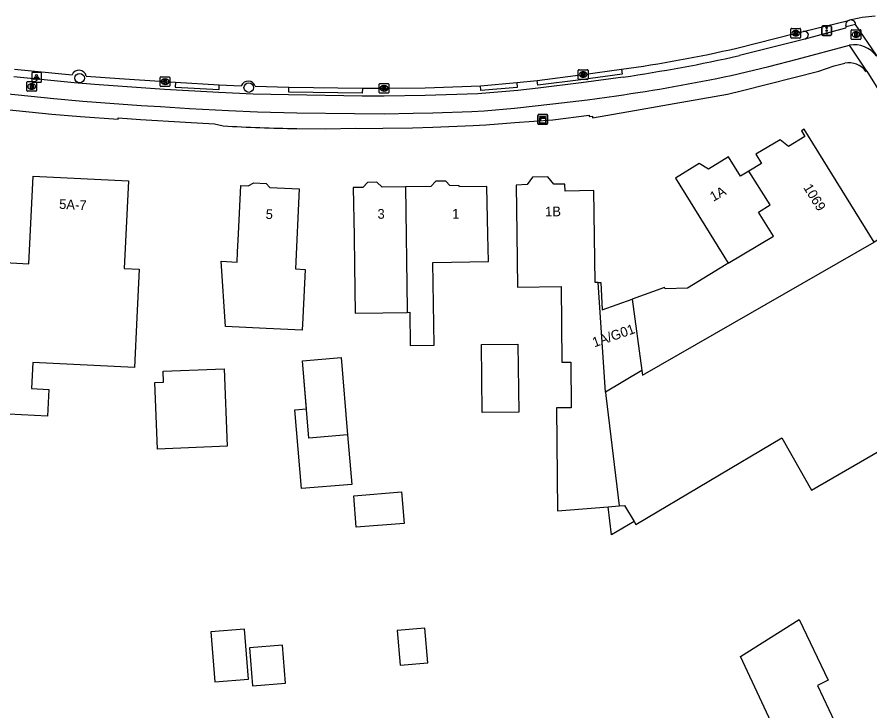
# Model space of a CAD drawing. Extents: x 157321 to 158827, y 386650 to 388532.
# Drawn here: x 158356.9 to 158444.7, y 387735.3 to 387806.8 of the extents above; entities that cross this region are included whole.
import ezdxf

# ---------------------------------------------------------------- set-up
doc = ezdxf.new("R2010")
doc.units = 0
for name, color, linetype in [('IMGEO_Berm_gesloten', 7, 'Continuous'), ('IMGEO_Boom', 7, 'Continuous'), ('IMGEO_Brandkraan', 7, 'Continuous'), ('IMGEO_Fietspad_open', 7, 'Continuous'), ('IMGEO_Kast', 7, 'Continuous'), ('IMGEO_Kolk', 7, 'Continuous'), ('IMGEO_Lichtpunt', 7, 'Continuous'), ('IMGEO_Pand', 7, 'Continuous'), ('IMGEO_Pand_nummerreeks', 7, 'Continuous'), ('IMGEO_Pand_vergunning_verleend', 7, 'Continuous'), ('IMGEO_Rijbaan_lokaal_open', 7, 'Continuous'), ('IMGEO_Verkeersregelinstallatiepaal', 7, 'Continuous'), ('IMGEO_Voetpad_open', 7, 'Continuous')]:
    doc.layers.add(name, color=color, linetype=linetype)

msp = doc.modelspace()

# ---------------------------------------------------------------- linework, layer by layer
at = {"layer": 'IMGEO_Berm_gesloten'}
for points in [[(158419.162, 387801.466), (158419.229, 387800.97), (158414.963, 387800.37), (158410.529, 387799.822), (158410.469, 387800.315)], [(158373.189, 387800.121), (158373.157, 387799.61), (158377.68, 387799.389), (158377.704, 387799.875)], [(158392.452, 387799.511), (158392.44, 387799.011), (158384.864, 387799.114), (158384.86, 387799.615)], [(158408.375, 387800.099), (158408.411, 387799.6), (158404.659, 387799.276), (158404.629, 387799.769)]]:
    msp.add_lwpolyline(points, dxfattribs=at)
at = {"layer": 'IMGEO_Boom'}
for centre in [(158363.315, 387800.551), (158380.738, 387799.573)]:
    msp.add_circle(centre, 0.489, dxfattribs=at)
at = {"layer": 'IMGEO_Brandkraan'}
for p, q in [((158442.816, 387804.615), (158442.816, 387805.467)), ((158442.891, 387805.541), (158443.743, 387805.541)), ((158443.327, 387804.761), (158443.302, 387804.761)), ((158443.304, 387805.321), (158443.329, 387805.321)), ((158443.817, 387805.467), (158443.817, 387804.615)), ((158443.743, 387804.541), (158442.891, 387804.541)), ((158357.871, 387799.264), (158357.871, 387800.116)), ((158357.946, 387800.19), (158358.798, 387800.19)), ((158358.359, 387799.97), (158358.384, 387799.97)), ((158358.872, 387800.116), (158358.872, 387799.264)), ((158358.798, 387799.19), (158357.946, 387799.19)), ((158358.382, 387799.41), (158358.357, 387799.41))]:
    msp.add_line(p, q, dxfattribs=at)
for points in [[(158442.816, 387804.615), (158442.816, 387805.467)], [(158442.891, 387805.541), (158443.743, 387805.541)], [(158443.164, 387805.241), (158443.164, 387804.841), (158443.377, 387804.841)], [(158443.395, 387805.241), (158443.164, 387805.241)], [(158443.343, 387805.16), (158443.289, 387805.16), (158443.289, 387805.084)], [(158443.289, 387805.084), (158443.342, 387805.084)], [(158443.351, 387805.008), (158443.289, 387805.008), (158443.289, 387804.927)], [(158443.289, 387804.927), (158443.351, 387804.927)], [(158443.817, 387805.467), (158443.817, 387804.615)], [(158443.743, 387804.541), (158442.891, 387804.541)], [(158357.871, 387799.264), (158357.871, 387800.116)], [(158357.946, 387800.19), (158358.798, 387800.19)], [(158358.219, 387799.89), (158358.219, 387799.49), (158358.432, 387799.49)], [(158358.45, 387799.89), (158358.219, 387799.89)], [(158358.398, 387799.809), (158358.344, 387799.809), (158358.344, 387799.733)], [(158358.344, 387799.733), (158358.397, 387799.733)], [(158358.406, 387799.657), (158358.344, 387799.657), (158358.344, 387799.576)], [(158358.344, 387799.576), (158358.406, 387799.576)], [(158358.872, 387800.116), (158358.872, 387799.264)], [(158358.798, 387799.19), (158357.946, 387799.19)]]:
    msp.add_lwpolyline(points, dxfattribs=at)
for centre, radius, start, end in [((158442.893, 387805.465), 0.0765, 91.55205, 178.44795), ((158442.893, 387805.465), 0.0765, 91.55205, 178.44795), ((158443.344, 387805.122), 0.0379, 267.82845, 90.93552), ((158443.352, 387804.967), 0.0404, 269.87594, 90.50774), ((158443.383, 387805.092), 0.251, 268.66757, 293.53466), ((158443.399, 387805.096), 0.145, 59.4692, 91.53667), ((158443.424, 387805.143), 0.0922, 285.51372, 58.15012), ((158443.429, 387804.951), 0.105, 301.31148, 78.98903), ((158443.741, 387805.465), 0.0765, 1.55205, 88.44795), ((158443.741, 387805.465), 0.0765, 1.55205, 88.44795), ((158442.893, 387804.617), 0.0765, 181.55205, 268.44795), ((158442.893, 387804.617), 0.0765, 181.55205, 268.44795), ((158443.741, 387804.617), 0.0765, 271.55205, 358.44795), ((158443.741, 387804.617), 0.0765, 271.55205, 358.44795), ((158357.948, 387800.114), 0.0765, 91.55205, 178.44795), ((158357.948, 387800.114), 0.0765, 91.55205, 178.44795), ((158358.399, 387799.771), 0.0379, 267.82845, 90.93552), ((158358.407, 387799.616), 0.0404, 269.87594, 90.50774), ((158358.438, 387799.741), 0.251, 268.66757, 293.53466), ((158358.454, 387799.745), 0.145, 59.4692, 91.53667), ((158358.479, 387799.792), 0.0922, 285.51372, 58.15012), ((158358.484, 387799.6), 0.105, 301.31148, 78.98903), ((158358.796, 387800.114), 0.0765, 1.55205, 88.44795), ((158358.796, 387800.114), 0.0765, 1.55205, 88.44795), ((158357.948, 387799.266), 0.0765, 181.55205, 268.44795), ((158357.948, 387799.266), 0.0765, 181.55205, 268.44795), ((158358.796, 387799.266), 0.0765, 271.55205, 358.44795), ((158358.796, 387799.266), 0.0765, 271.55205, 358.44795)]:
    msp.add_arc(centre, radius, start, end, dxfattribs=at)
for centre, major_axis, ratio, start_param, end_param in [((158443.303, 387805.041), (-0.387, 0.002), 0.722429, 4.712389, 7.853982), ((158443.328, 387805.041), (-0.39, 0.002), 0.717154, 1.570796, 4.712389), ((158358.358, 387799.69), (-0.387, 0.002), 0.722429, 4.712389, 7.853982), ((158358.383, 387799.69), (-0.39, 0.002), 0.717154, 1.570796, 4.712389)]:
    msp.add_ellipse(centre, major_axis=major_axis, ratio=ratio, start_param=start_param, end_param=end_param, dxfattribs=at)
at = {"layer": 'IMGEO_Fietspad_open'}
for points in [[(158442.283, 387805.839), (158442.234, 387805.71), (158438.043, 387804.58)], [(158443.268, 387806.077), (158442.283, 387805.839)], [(158445.404, 387802.823), (158445.407, 387802.904), (158443.268, 387806.077)], [(158430.448, 387800.824), (158434.338, 387801.756), (158437.253, 387802.513), (158442.637, 387803.945)], [(158438.043, 387804.58), (158431.305, 387802.871)], [(158419.303, 387800.657), (158415.005, 387800.069), (158410.56, 387799.518), (158408.448, 387799.29), (158404.357, 387798.934), (158398.91, 387798.75), (158394.701, 387798.676), (158392.435, 387798.688), (158384.82, 387798.814), (158381.19, 387798.904), (158377.661, 387799.077), (158372.067, 387799.376), (158364.847, 387799.876), (158362.736, 387800.064), (158361.032, 387800.227), (158356.527, 387800.676)], [(158355.644, 387798.948), (158360.667, 387798.437), (158363.634, 387798.178), (158369.646, 387797.725), (158371.649, 387797.614), (158374.632, 387797.425), (158378.638, 387797.217), (158381.629, 387797.085), (158385.697, 387796.979), (158391.65, 387796.904), (158394.695, 387796.874), (158397.67, 387796.936), (158399.692, 387796.967), (158403.735, 387797.096), (158404.998, 387797.163), (158408.122, 387797.455), (158412.065, 387797.883), (158415.65, 387798.319), (158418.615, 387798.733)]]:
    msp.add_lwpolyline(points, dxfattribs=at)
for centre, radius, start, end in [((158442.759, 387806.034), 0.511, 4.79288, 103.01056), ((158443.152, 387801.242), 2.751, 35.06419, 100.79136), ((158396.177, 387959.662), 160.678, 278.2753, 282.62833), ((158392.834, 387979.157), 182.257, 278.13212, 281.91036)]:
    msp.add_arc(centre, radius, start, end, dxfattribs=at)
at = {"layer": 'IMGEO_Kast'}
for p, q in [((158410.531, 387795.871), (158410.531, 387796.712)), ((158410.531, 387796.712), (158410.531, 387795.871)), ((158410.606, 387796.796), (158411.447, 387796.796)), ((158411.447, 387796.796), (158410.606, 387796.796)), ((158411.531, 387796.721), (158411.531, 387795.88)), ((158411.531, 387795.88), (158411.531, 387796.721)), ((158411.456, 387795.796), (158410.615, 387795.796)), ((158410.615, 387795.796), (158411.456, 387795.796))]:
    msp.add_line(p, q, dxfattribs=at)
for points in [[(158410.726, 387796.586), (158411.326, 387796.586), (158411.326, 387796.501), (158410.726, 387796.501), (158410.726, 387796.586)], [(158410.726, 387796.411), (158411.326, 387796.411), (158411.326, 387795.922), (158410.726, 387795.922), (158410.726, 387796.411)]]:
    msp.add_lwpolyline(points, dxfattribs=at)
msp.add_circle((158410.81, 387796.26), 0.0377, dxfattribs=at)
for centre, start, end in [((158410.609, 387796.718), 92.4484, 184.28452), ((158410.609, 387796.718), 92.4484, 184.28452), ((158411.453, 387796.718), 2.4484, 94.28452), ((158411.453, 387796.718), 2.4484, 94.28452), ((158410.609, 387795.874), 182.4484, 274.28452), ((158410.609, 387795.874), 182.4484, 274.28452), ((158411.453, 387795.874), 272.4484, 4.28452), ((158411.453, 387795.874), 272.4484, 4.28452)]:
    msp.add_arc(centre, 0.0779, start, end, dxfattribs=at)
at = {"layer": 'IMGEO_Kolk'}
for p, q in [((158436.604, 387804.748), (158436.604, 387805.6)), ((158436.679, 387805.674), (158437.531, 387805.674)), ((158437.605, 387805.6), (158437.605, 387804.748)), ((158437.115, 387804.894), (158437.09, 387804.894)), ((158437.092, 387805.454), (158437.117, 387805.454)), ((158437.531, 387804.674), (158436.679, 387804.674)), ((158414.693, 387800.49), (158414.693, 387801.342)), ((158414.768, 387801.416), (158415.62, 387801.416)), ((158415.694, 387801.342), (158415.694, 387800.49)), ((158371.605, 387799.76), (158371.605, 387800.612)), ((158371.68, 387800.686), (158372.532, 387800.686)), ((158372.093, 387800.466), (158372.118, 387800.466)), ((158372.606, 387800.612), (158372.606, 387799.76)), ((158415.62, 387800.416), (158414.768, 387800.416)), ((158415.204, 387800.636), (158415.179, 387800.636)), ((158415.181, 387801.196), (158415.206, 387801.196)), ((158372.532, 387799.686), (158371.68, 387799.686)), ((158372.116, 387799.906), (158372.091, 387799.906)), ((158394.171, 387799.073), (158394.171, 387799.925)), ((158394.246, 387799.999), (158395.098, 387799.999)), ((158394.659, 387799.779), (158394.684, 387799.779)), ((158395.172, 387799.925), (158395.172, 387799.073)), ((158395.098, 387798.999), (158394.246, 387798.999)), ((158394.682, 387799.219), (158394.657, 387799.219))]:
    msp.add_line(p, q, dxfattribs=at)
for points in [[(158436.604, 387804.748), (158436.604, 387805.6)], [(158436.679, 387805.674), (158437.531, 387805.674)], [(158437.605, 387805.6), (158437.605, 387804.748)], [(158436.925, 387805.374), (158437.048, 387805.374), (158437.048, 387805.223), (158437.178, 387805.374), (158437.342, 387805.374), (158437.196, 387805.223), (158437.349, 387804.974), (158437.197, 387804.974), (158437.112, 387805.138), (158437.048, 387805.071), (158437.048, 387804.974), (158436.925, 387804.974), (158436.925, 387805.374)], [(158437.531, 387804.674), (158436.679, 387804.674)], [(158414.693, 387800.49), (158414.693, 387801.342)], [(158414.768, 387801.416), (158415.62, 387801.416)], [(158415.694, 387801.342), (158415.694, 387800.49)], [(158371.605, 387799.76), (158371.605, 387800.612)], [(158371.68, 387800.686), (158372.532, 387800.686)], [(158371.926, 387800.386), (158372.049, 387800.386), (158372.049, 387800.235), (158372.179, 387800.386), (158372.343, 387800.386), (158372.197, 387800.235), (158372.35, 387799.986), (158372.198, 387799.986), (158372.113, 387800.15), (158372.049, 387800.083), (158372.049, 387799.986), (158371.926, 387799.986), (158371.926, 387800.386)], [(158372.606, 387800.612), (158372.606, 387799.76)], [(158415.62, 387800.416), (158414.768, 387800.416)], [(158415.014, 387801.116), (158415.137, 387801.116), (158415.137, 387800.965), (158415.267, 387801.116), (158415.431, 387801.116), (158415.285, 387800.965), (158415.438, 387800.716), (158415.286, 387800.716), (158415.201, 387800.88), (158415.137, 387800.813), (158415.137, 387800.716), (158415.014, 387800.716), (158415.014, 387801.116)], [(158372.532, 387799.686), (158371.68, 387799.686)], [(158394.171, 387799.073), (158394.171, 387799.925)], [(158394.246, 387799.999), (158395.098, 387799.999)], [(158394.492, 387799.699), (158394.615, 387799.699), (158394.615, 387799.548), (158394.745, 387799.699), (158394.909, 387799.699), (158394.763, 387799.548), (158394.916, 387799.299), (158394.764, 387799.299), (158394.679, 387799.463), (158394.615, 387799.396), (158394.615, 387799.299), (158394.492, 387799.299), (158394.492, 387799.699)], [(158395.172, 387799.925), (158395.172, 387799.073)], [(158395.098, 387798.999), (158394.246, 387798.999)]]:
    msp.add_lwpolyline(points, dxfattribs=at)
for centre, start, end in [((158436.681, 387805.598), 91.55205, 178.44795), ((158436.681, 387805.598), 91.55205, 178.44795), ((158437.529, 387805.598), 1.55205, 88.44795), ((158437.529, 387805.598), 1.55205, 88.44795), ((158436.681, 387804.75), 181.55205, 268.44795), ((158436.681, 387804.75), 181.55205, 268.44795), ((158437.529, 387804.75), 271.55205, 358.44795), ((158437.529, 387804.75), 271.55205, 358.44795), ((158414.77, 387801.34), 91.55205, 178.44795), ((158414.77, 387801.34), 91.55205, 178.44795), ((158415.618, 387801.34), 1.55205, 88.44795), ((158415.618, 387801.34), 1.55205, 88.44795), ((158371.682, 387800.61), 91.55205, 178.44795), ((158371.682, 387800.61), 91.55205, 178.44795), ((158372.53, 387800.61), 1.55205, 88.44795), ((158372.53, 387800.61), 1.55205, 88.44795), ((158414.77, 387800.492), 181.55205, 268.44795), ((158414.77, 387800.492), 181.55205, 268.44795), ((158415.618, 387800.492), 271.55205, 358.44795), ((158415.618, 387800.492), 271.55205, 358.44795), ((158371.682, 387799.762), 181.55205, 268.44795), ((158371.682, 387799.762), 181.55205, 268.44795), ((158372.53, 387799.762), 271.55205, 358.44795), ((158372.53, 387799.762), 271.55205, 358.44795), ((158394.248, 387799.923), 91.55205, 178.44795), ((158394.248, 387799.923), 91.55205, 178.44795), ((158395.096, 387799.923), 1.55205, 88.44795), ((158395.096, 387799.923), 1.55205, 88.44795), ((158394.248, 387799.075), 181.55205, 268.44795), ((158394.248, 387799.075), 181.55205, 268.44795), ((158395.096, 387799.075), 271.55205, 358.44795), ((158395.096, 387799.075), 271.55205, 358.44795)]:
    msp.add_arc(centre, 0.0765, start, end, dxfattribs=at)
for centre, major_axis, ratio, start_param, end_param in [((158437.091, 387805.174), (-0.387, 0.002), 0.722429, 4.712389, 7.853982), ((158437.116, 387805.174), (-0.39, 0.002), 0.717154, 1.570796, 4.712389), ((158372.092, 387800.186), (-0.387, 0.002), 0.722429, 4.712389, 7.853982), ((158372.117, 387800.186), (-0.39, 0.002), 0.717154, 1.570796, 4.712389), ((158415.18, 387800.916), (-0.387, 0.002), 0.722429, 4.712389, 7.853982), ((158415.205, 387800.916), (-0.39, 0.002), 0.717154, 1.570796, 4.712389), ((158394.658, 387799.499), (-0.387, 0.002), 0.722429, 4.712389, 7.853982), ((158394.683, 387799.499), (-0.39, 0.002), 0.717154, 1.570796, 4.712389)]:
    msp.add_ellipse(centre, major_axis=major_axis, ratio=ratio, start_param=start_param, end_param=end_param, dxfattribs=at)
at = {"layer": 'IMGEO_Lichtpunt'}
for p, q in [((158358.375, 387801.021), (158358.375, 387800.214)), ((158358.375, 387801.021), (158358.375, 387800.214)), ((158359.277, 387801.116), (158358.469, 387801.116)), ((158359.277, 387801.116), (158358.469, 387801.116)), ((158359.371, 387800.214), (158359.371, 387801.021)), ((158359.371, 387800.214), (158359.371, 387801.021)), ((158358.469, 387800.12), (158359.277, 387800.12)), ((158358.469, 387800.12), (158359.277, 387800.12))]:
    msp.add_line(p, q, dxfattribs=at)
for points in [[(158358.749, 387800.685), (158358.788, 387800.657), (158358.6, 387800.395), (158358.562, 387800.422), (158358.749, 387800.685)], [(158358.851, 387800.637), (158358.898, 387800.637), (158358.898, 387800.315), (158358.851, 387800.315), (158358.851, 387800.637)], [(158358.961, 387800.657), (158358.999, 387800.684), (158359.186, 387800.422), (158359.147, 387800.394), (158358.961, 387800.657)]]:
    msp.add_lwpolyline(points, dxfattribs=at)
msp.add_circle((158358.874, 387800.819), 0.0994, dxfattribs=at)
for centre, start, end in [((158358.469, 387801.021), 90, 180), ((158358.469, 387801.021), 90, 180), ((158359.277, 387801.021), 0, 90), ((158359.277, 387801.021), 0, 90), ((158358.469, 387800.214), 180, 270), ((158358.469, 387800.214), 180, 270), ((158359.277, 387800.214), 270, 0), ((158359.277, 387800.214), 270, 360)]:
    msp.add_arc(centre, 0.0946, start, end, dxfattribs=at)
at = {"layer": 'IMGEO_Pand'}
for points in [[(158445.177, 387783.641), (158437.975, 387795.297), (158437.685, 387795.118), (158438.038, 387794.547), (158436.352, 387793.508), (158435.48, 387794.205), (158432.988, 387792.696), (158433.567, 387791.759), (158432.268, 387790.957)], [(158432.268, 387790.957), (158431.417, 387790.431), (158430.179, 387792.434), (158428.124, 387791.151), (158427.158, 387791.751), (158424.702, 387790.234), (158430.123, 387781.461)], [(158430.123, 387781.461), (158434.814, 387784.27), (158433.244, 387786.738), (158434.448, 387787.497), (158432.268, 387790.957)], [(158354.971, 387781.566), (158358.081, 387781.415), (158358.52, 387790.449), (158368.351, 387789.97), (158367.912, 387780.934), (158369.461, 387780.859), (158369.218, 387775.865), (158368.969, 387770.734), (158358.489, 387771.244), (158358.358, 387768.546), (158360.15, 387768.459), (158360.016, 387765.698), (158354.609, 387765.961)], [(158396.884, 387789.329), (158394.489, 387789.292), (158393.949, 387789.816), (158392.984, 387789.801), (158392.481, 387789.282), (158391.508, 387789.267), (158391.585, 387784.268), (158391.632, 387781.25), (158391.709, 387776.321), (158394.546, 387776.365), (158397.071, 387776.404)], [(158397.071, 387776.404), (158397.321, 387776.408), (158397.374, 387772.996), (158399.838, 387773.034), (158399.706, 387781.544), (158405.429, 387781.633), (158405.386, 387784.397), (158405.279, 387789.373), (158402.452, 387789.331), (158402.43, 387789.445), (158401.441, 387789.487), (158401.036, 387789.93), (158400.022, 387789.914), (158399.494, 387789.37), (158396.884, 387789.329)], [(158416.75, 387779.478), (158416.425, 387779.482), (158416.282, 387788.956), (158413.339, 387788.903), (158413.308, 387789.604), (158412.167, 387789.615), (158411.557, 387790.376), (158409.987, 387790.353), (158409.424, 387789.573), (158408.307, 387789.528), (158408.359, 387784.529), (158408.416, 387779.011), (158412.916, 387779.058), (158412.997, 387771.259), (158413.927, 387771.269), (158413.976, 387766.57), (158412.457, 387766.555), (158412.567, 387755.956), (158417.766, 387756.355)], [(158378.329, 387774.943), (158377.908, 387781.67), (158379.546, 387781.592), (158379.595, 387782.62), (158379.683, 387784.484), (158379.917, 387789.478), (158380.673, 387789.443), (158381.257, 387789.744), (158382.529, 387789.684), (158382.902, 387789.274), (158385.928, 387789.132), (158385.539, 387780.877), (158386.548, 387780.83), (158386.313, 387775.836), (158386.253, 387774.57), (158382.532, 387774.745), (158378.329, 387774.943)], [(158396.884, 387789.329), (158397.065, 387776.706), (158397.071, 387776.404)], [(158420.449, 387754.84), (158420.634, 387754.532), (158435.654, 387763.454), (158438.722, 387758.085), (158446.629, 387762.648), (158450.959, 387765.147), (158446.232, 387773.361), (158454.417, 387778.261), (158449.506, 387786.21), (158445.177, 387783.641)], [(158421.232, 387770.425), (158421.299, 387769.932), (158445.177, 387783.641)], [(158430.123, 387781.461), (158429.928, 387781.345), (158425.959, 387778.893), (158423.636, 387778.839), (158423.588, 387778.972), (158420.228, 387777.77)], [(158417.498, 387768.176), (158416.75, 387779.478)], [(158416.75, 387779.478), (158417.028, 387779.475), (158417.146, 387776.668), (158420.228, 387777.77)], [(158420.228, 387777.77), (158421.232, 387770.425)], [(158404.728, 387773.091), (158408.477, 387773.129), (158408.55, 387766.13), (158404.801, 387766.092), (158404.728, 387773.091)], [(158386.94, 387763.45), (158386.287, 387771.424), (158390.273, 387771.75), (158390.926, 387763.777), (158386.94, 387763.45)], [(158371.338, 387762.3), (158371.052, 387769.164), (158371.952, 387769.202), (158371.905, 387770.331), (158377.3, 387770.555), (158378.199, 387770.593), (158378.532, 387762.599), (158371.338, 387762.3)], [(158421.232, 387770.425), (158417.498, 387768.176)], [(158417.498, 387768.176), (158417.529, 387767.845), (158418.913, 387756.443)], [(158391.819, 387754.25), (158391.552, 387757.496), (158396.474, 387757.9), (158396.74, 387754.654), (158391.819, 387754.25)], [(158417.766, 387756.355), (158418.913, 387756.443)], [(158418.913, 387756.443), (158419.464, 387756.485), (158420.449, 387754.84)], [(158420.449, 387754.84), (158418.118, 387753.455), (158417.766, 387756.355)], [(158437.444, 387744.74), (158440.44, 387738.475), (158439.325, 387737.942), (158448.104, 387719.382), (158442.673, 387716.817), (158440.69, 387721.057), (158431.396, 387740.931), (158437.444, 387744.74)], [(158377.242, 387738.334), (158380.71, 387738.607), (158380.306, 387743.734), (158376.838, 387743.46), (158377.242, 387738.334)], [(158396.041, 387743.62), (158396.323, 387740.051), (158399.175, 387740.276), (158398.894, 387743.845), (158396.041, 387743.62)], [(158380.809, 387741.835), (158381.118, 387737.919), (158384.52, 387738.187), (158384.211, 387742.104), (158380.809, 387741.835)]]:
    msp.add_lwpolyline(points, dxfattribs=at)
at = {"layer": 'IMGEO_Pand_vergunning_verleend'}
msp.add_lwpolyline([(158385.498, 387766.355), (158386.694, 387766.453), (158386.287, 387771.424), (158390.273, 387771.75), (158390.926, 387763.777), (158391.344, 387758.666), (158386.161, 387758.243), (158385.498, 387766.355)], dxfattribs=at)
at = {"layer": 'IMGEO_Rijbaan_lokaal_open'}
for points in [[(158437.871, 387805.361), (158442.54, 387806.506)], [(158442.54, 387806.506), (158442.644, 387806.532)], [(158431.03, 387803.638), (158437.105, 387805.176), (158437.871, 387805.361)], [(158356.603, 387801.475), (158362.533, 387800.891)], [(158410.469, 387800.315), (158415.193, 387800.917), (158419.162, 387801.466)], [(158363.988, 387800.752), (158367.427, 387800.523), (158372.107, 387800.187), (158373.189, 387800.121)], [(158373.189, 387800.121), (158377.704, 387799.875)], [(158377.704, 387799.875), (158379.956, 387799.765)], [(158381.41, 387799.705), (158384.86, 387799.615)], [(158384.86, 387799.615), (158392.452, 387799.511)], [(158392.452, 387799.511), (158394.673, 387799.5), (158398.921, 387799.56), (158404.629, 387799.769)], [(158404.629, 387799.769), (158408.375, 387800.099)], [(158408.375, 387800.099), (158410.469, 387800.315)]]:
    msp.add_lwpolyline(points, dxfattribs=at)
for centre, radius, start, end in [((158446.343, 387791.5), 15.48, 93.93454, 103.82545), ((158399.335, 387943.314), 143.227, 277.95717, 282.78505), ((158363.24, 387800.604), 0.763, 11.22233, 157.86356), ((158380.672, 387799.466), 0.776, 17.9598, 157.31421)]:
    msp.add_arc(centre, radius, start, end, dxfattribs=at)
at = {"layer": 'IMGEO_Verkeersregelinstallatiepaal'}
for p, q in [((158439.795, 387805.052), (158439.795, 387805.852)), ((158439.795, 387805.852), (158439.795, 387805.052)), ((158439.895, 387805.952), (158440.685, 387805.952)), ((158440.685, 387805.952), (158439.895, 387805.952)), ((158440.785, 387805.852), (158440.785, 387805.052)), ((158440.785, 387805.052), (158440.785, 387805.852)), ((158440.685, 387804.952), (158439.895, 387804.952)), ((158439.895, 387804.952), (158440.685, 387804.952))]:
    msp.add_line(p, q, dxfattribs=at)
for centre in [(158440.29, 387805.742), (158440.29, 387805.452), (158440.29, 387805.162)]:
    msp.add_circle(centre, 0.085, dxfattribs=at)
for centre, start, end in [((158439.895, 387805.852), 90, 180), ((158439.895, 387805.852), 90, 180), ((158440.685, 387805.852), 0, 90), ((158440.685, 387805.852), 360, 90), ((158439.895, 387805.052), 180, 270), ((158439.895, 387805.052), 180, 270), ((158440.685, 387805.052), 270, 0), ((158440.685, 387805.052), 270, 0)]:
    msp.add_arc(centre, 0.1, start, end, dxfattribs=at)
at = {"layer": 'IMGEO_Voetpad_open'}
for points in [[(158296.94, 387806.792), (158305.733, 387805.379), (158315.601, 387803.604), (158317.101, 387803.343), (158318.869, 387803.017), (158318.841, 387802.869), (158325.919, 387801.602), (158332.445, 387800.487), (158337.301, 387799.724), (158343.582, 387798.786), (158350.75, 387797.853), (158355.423, 387797.334), (158360.442, 387796.845), (158363.397, 387796.583), (158367.274, 387796.314), (158367.278, 387796.444), (158369.599, 387796.27), (158374.206, 387795.994), (158377.219, 387795.852), (158378.104, 387795.627)], [(158442.283, 387805.839), (158442.265, 387805.981)], [(158444.43, 387801.277), (158442.637, 387803.945)], [(158385.682, 387795.36), (158388.665, 387795.313), (158391.722, 387795.384), (158392.015, 387795.37), (158394.553, 387795.393), (158397.607, 387795.439), (158399.698, 387795.489), (158403.852, 387795.673), (158405.17, 387795.72), (158408.164, 387795.97), (158412.068, 387796.239), (158415.814, 387796.719), (158415.821, 387796.597), (158416.158, 387796.628), (158416.173, 387796.468), (158420.492, 387797.225), (158424.565, 387797.932), (158430.06, 387798.899), (158431.6, 387799.27), (158439.474, 387801.281), (158441.048, 387801.808), (158442.152, 387802.09)], [(158444.336, 387801.228), (158444.43, 387801.277)], [(158444.43, 387801.277), (158454.834, 387784.544), (158454.986, 387784.299), (158467.609, 387763.876), (158464.803, 387761.657), (158466.453, 387758.693)]]:
    msp.add_lwpolyline(points, dxfattribs=at)
for centre, radius, start, end in [((158442.695, 387806.09), 0.444, 110.47697, 194.23108), ((158437.948, 387804.875), 0.492, 24.25108, 99.01758), ((158437.835, 387805.103), 0.563, 291.69597, 357.38149), ((158442.575, 387799.963), 2.169, 35.68932, 101.23351), ((158386.9, 387937.59), 142.235, 266.45467, 269.50953)]:
    msp.add_arc(centre, radius, start, end, dxfattribs=at)

# ---------------------------------------------------------------- texts
at = {"layer": 'IMGEO_Pand_nummerreeks'}
for s, rotation, p in [('1A', 29.22658, (158428.606, 387787.796)), ('1069', 301.70727, (158437.842, 387789.272)), ('5A-7', 357.04542, (158361.181, 387787.082)), ('1B', 0.8709, (158411.28, 387786.289)), ('5', 356.70563, (158382.459, 387786.046)), ('3', 0.44118, (158394.006, 387786.05)), ('1', 0.44118, (158401.701, 387786.065)), ('1A/G01', 19.27439, (158416.345, 387772.792))]:
    msp.add_text(s, height=1, rotation=rotation, dxfattribs=at).set_placement(p)

doc.saveas('drawing.dxf')
